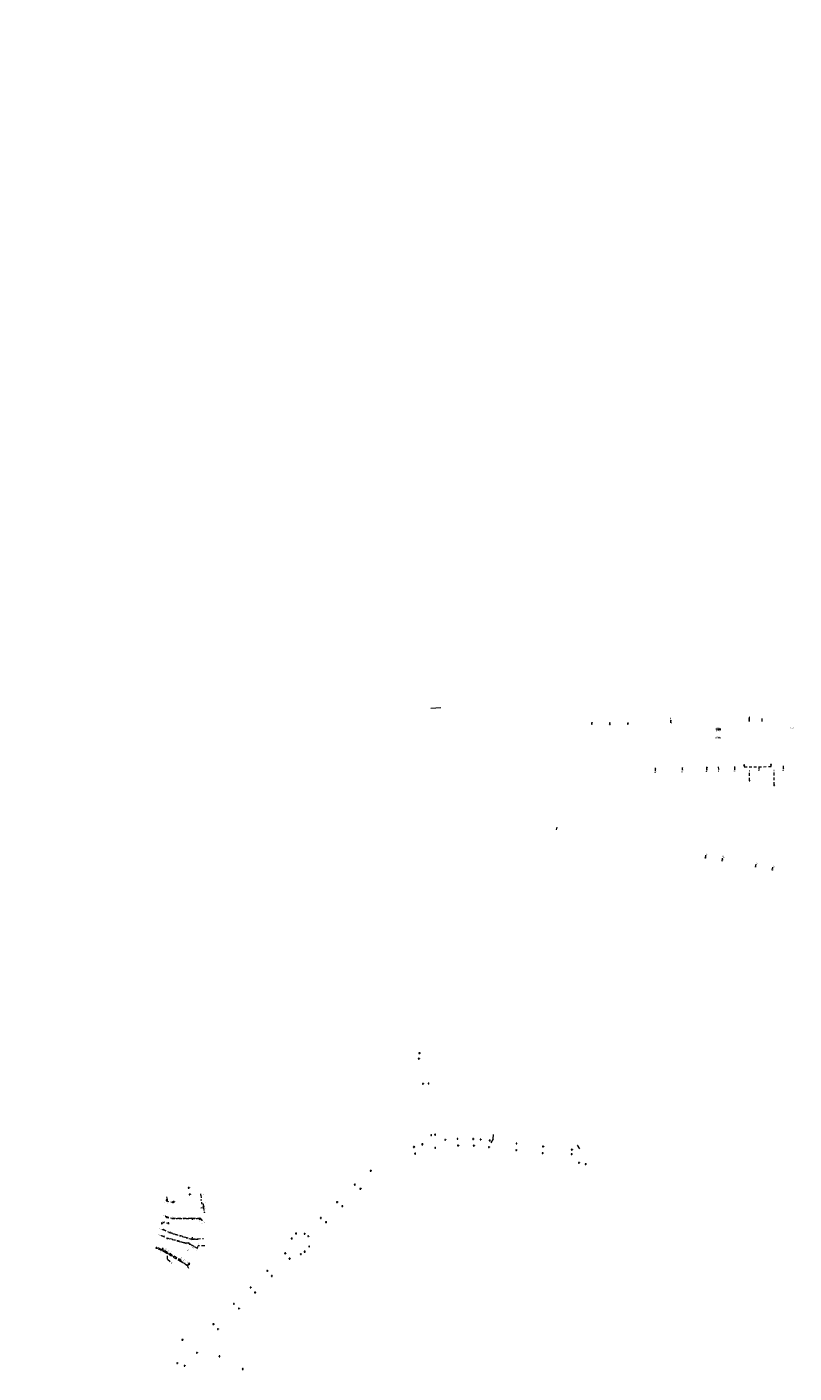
# Model space of a CAD drawing. Header units: inches. Extents: x 0 to 191500, y 0 to 342750.
# Tile 290 of 547: x 184626 to 185314, y 333113 to 334321. Entities that reach past the tile are written whole.
import ezdxf
from ezdxf.enums import TextEntityAlignment as Align

# ---------------------------------------------------------------- set-up
doc = ezdxf.new("R2010")
doc.units = ezdxf.units.IN
doc.header["$MEASUREMENT"] = 0
for name, pattern in [('RI-GWA_HUISAANSLUITING', [23, 4, -1.8, 2.6, -1.8, 4.6, -1.8, 4.6, -1.8]), ('RI-HWA_HUISAANSLUITING', [4.8, 3, -1.8]), ('RI-HWA_KOLKAANSLUITING', [4.3, 2.5, -1.8]), ('RI-VWA_HUISAANSLUITING', [6.1, 2.5, -1.8, 0, -1.8])]:
    doc.linetypes.add(name, pattern=pattern)
doc.layers.get('0').update_dxf_attribs({"lineweight": 20})
for name, color, linetype, lineweight in [('Duiker_New', 141, 'Continuous', 20), ('ECW', 150, 'Continuous', 20), ('N-WE-RI-GWA_HUISAANSLUITING', 30, 'RI-GWA_HUISAANSLUITING', 20), ('N-WE-RI-HWA-MAATVOERING-T25', 151, 'Continuous', 20), ('N-WE-RI-HWA_HUISAANSLUITING', 150, 'RI-HWA_HUISAANSLUITING', 20), ('N-WE-RI-HWA_HUISAANSLUITING_PP_160-G', 150, 'RI-HWA_HUISAANSLUITING', 20), ('N-WE-RI-HWA_KOLK-S', 150, 'Continuous', 20), ('N-WE-RI-HWA_KOLKAANSLUITING_PP_160-G', 150, 'RI-HWA_KOLKAANSLUITING', 20), ('N-WE-RI-HWA_KOLKAANSLUITING_PVC_125-G', 150, 'RI-HWA_KOLKAANSLUITING', 20), ('N-WE-RI-HWA_RIOOLPUT_ONTSTOPPINGSPUT-G', 150, 'Continuous', 20), ('N-WE-RI-INLAAT', 7, 'Continuous', 20), ('N-WE-RI-VWA-MAATVOERING-T25', 30, 'Continuous', 20), ('N-WE-RI-VWA_HUISAANSLUITING', 20, 'RI-VWA_HUISAANSLUITING', 20), ('N-WE-RI-VWA_HUISAANSLUITING_PP_160-G', 20, 'RI-VWA_HUISAANSLUITING', 20), ('N-WE-RI-VWA_RIOOLPUT_ONTSTOPPINGSPUT-G', 30, 'Continuous', 20), ('Tekst algemeen', 7, 'Continuous', 20)]:
    doc.layers.add(name, color=color, linetype=linetype, lineweight=lineweight)
doc.styles.add('ROMANS', font='arial.ttf', dxfattribs={"width": 0.9})
doc.styles.add('Style-STANDARD', font='STANDARD.shx')
picture_1 = doc.add_image_def('image1.ecw', size_in_pixel=(220000, 285000))

# ---------------------------------------------------------------- blocks, each defined once
blk = doc.blocks.new('A$C2C270354')
h = blk.add_hatch(color=256)
h.dxf.hatch_style = 1
edge = h.paths.add_edge_path()
edge.add_arc((0, 0), 0.1, 0, 360)
blk.add_circle((0, 0), 0.1)

msp = doc.modelspace()

# ---------------------------------------------------------------- linework, layer by layer
at = {"layer": 'Duiker_New', "extrusion": (7.15464e-10, -2.42285e-08, 1), "elevation": -0.00795, "flags": 128}
msp.add_lwpolyline([(184997.25327, 333709.83982), (184988.44611, 333709.38461)], dxfattribs=at)
at = {"layer": 'N-WE-RI-GWA_HUISAANSLUITING'}
msp.add_line((185044.294, 333323.233), (185044.64741, 333328.22049), dxfattribs=at)
for points in [[(185044.294, 333323.233), (185041.84927, 333318.87143)], [(185122.146, 333314.2), (185119.341, 333318.33908)]]:
    msp.add_lwpolyline(points, dxfattribs=at)
at = {"layer": 'N-WE-RI-HWA_HUISAANSLUITING'}
for p, q in [((185274.15101, 333699.19826, 0), (185274.11132, 333701.49863, 0)), ((185248.61124, 333689.95359), (185244.45389, 333690.15034)), ((185248.64906, 333690.75269), (185244.49171, 333690.94944)), ((185189.53225, 333656.04105), (185189.60384, 333652.04169)), ((185235.72486, 333656.86781), (185235.79644, 333652.86845)), ((185260.74438, 333657.21589), (185260.79394, 333653.2162)), ((185304.44103, 333657.75736), (185304.49059, 333653.75766))]:
    msp.add_line(p, q, dxfattribs=at)
at = {"layer": 'N-WE-RI-HWA_HUISAANSLUITING_PP_160-G'}
for p, q in [((184750.353, 333253.949), (184756.508, 333252.021)), ((184756.508, 333252.021), (184774.388, 333252.15)), ((184774.388, 333252.15), (184781.597, 333252.202)), ((184774.388, 333252.15), (184774.4, 333250.65)), ((184781.05, 333250.698), (184781.028, 333252.198)), ((184781.597, 333252.202), (184784.94, 333248.955)), ((184746.527, 333236.462), (184752.452, 333233.873)), ((184747.757, 333242.079), (184753.746, 333239.552)), ((184768.565, 333229.46), (184752.452, 333233.873)), ((184753.746, 333239.552), (184774.06, 333233.447)), ((184774.45, 333234.95), (184774.06, 333233.447)), ((184774.06, 333233.447), (184784.457, 333234.021)), ((184743.917, 333224.505), (184749.187, 333222.168)), ((184749.187, 333222.168), (184749.735, 333223.122)), ((184749.187, 333222.168), (184763.652, 333213.623)), ((184749.735, 333223.122), (184764.302, 333214.749)), ((184752.2, 333220.388), (184752.769, 333221.378)), ((184752.258, 333215.27), (184752.2, 333220.388)), ((184770.535, 333229.817), (184768.565, 333229.46)), ((184771.831, 333229.062), (184770.535, 333229.817)), ((184779.087, 333224.834), (184771.831, 333229.062)), ((184771.831, 333229.062), (184772.038, 333228.223)), ((184779.087, 333224.834), (184779.794, 333227.444)), ((184785.857, 333227.349), (184779.794, 333227.444)), ((184752.258, 333215.27), (184756.252, 333211.825)), ((184764.228, 333214.87), (184763.48, 333213.725)), ((184763.652, 333213.623), (184770.242, 333209.592)), ((184769.902, 333209.8), (184771.066, 333207.13)), ((184770.242, 333209.592), (184770.9, 333209.788)), ((184770.842, 333211.266), (184771.634, 333211.021)), ((184772.063, 333211.802), (184770.9, 333209.788)), ((184771.398, 333212.188), (184772.063, 333211.802)), ((184771.529, 333210.878), (184772.283, 333210.97))]:
    msp.add_line(p, q, dxfattribs=at)
at = {"layer": 'N-WE-RI-HWA_KOLK-S'}
for p, q in [((185132.57212, 333695.8517, 0), (185132.57063, 333695.15525, 0)), ((185132.57063, 333695.15525, 0), (185133.26857, 333695.85021, 0)), ((185132.57063, 333695.15525, 0), (185133.26708, 333695.15375, 0)), ((185132.57212, 333695.8517, 0), (185133.26708, 333695.15375, 0)), ((185133.26857, 333695.85021, 0), (185132.57212, 333695.8517, 0)), ((185133.26708, 333695.15375, 0), (185133.26857, 333695.85021, 0)), ((185148.71771, 333695.78212, 0), (185148.71621, 333695.08567, 0)), ((185148.71621, 333695.08567, 0), (185149.41416, 333695.78062, 0)), ((185148.71621, 333695.08567, 0), (185149.41267, 333695.08417, 0)), ((185148.71771, 333695.78212, 0), (185149.41267, 333695.08417, 0)), ((185149.41416, 333695.78062, 0), (185148.71771, 333695.78212, 0)), ((185149.41267, 333695.08417, 0), (185149.41416, 333695.78062, 0)), ((185164.86956, 333695.82903), (185164.86807, 333695.13258)), ((185164.86807, 333695.13258), (185165.56602, 333695.82753)), ((185164.86807, 333695.13258), (185165.56452, 333695.13108)), ((185164.86956, 333695.82903), (185165.56452, 333695.13108)), ((185165.56602, 333695.82753), (185164.86956, 333695.82903)), ((185165.56452, 333695.13108), (185165.56602, 333695.82753)), ((185269.1923, 333658.70791), (185269.1908, 333658.01146)), ((185269.1908, 333658.01146), (185269.88875, 333658.70641)), ((185269.1908, 333658.01146), (185269.88725, 333658.00996)), ((185269.1923, 333658.70791), (185269.88725, 333658.00996)), ((185269.88875, 333658.70641), (185269.1923, 333658.70791)), ((185269.88725, 333658.00996), (185269.88875, 333658.70641)), ((185293.19106, 333659.12251), (185293.18957, 333658.42605)), ((185293.18957, 333658.42605), (185293.88752, 333659.12101)), ((185293.18957, 333658.42605), (185293.88602, 333658.42456)), ((185293.19106, 333659.12251), (185293.88602, 333658.42456)), ((185293.88752, 333659.12101), (185293.19106, 333659.12251)), ((185293.88602, 333658.42456), (185293.88752, 333659.12101)), ((185273.86926, 333644.9889, 0), (185273.86777, 333644.29245, 0)), ((185273.86777, 333644.29245, 0), (185274.56572, 333644.9874, 0)), ((185273.86777, 333644.29245, 0), (185274.56422, 333644.29095, 0)), ((185273.86926, 333644.9889, 0), (185274.56422, 333644.29095, 0)), ((185274.56572, 333644.9874, 0), (185273.86926, 333644.9889, 0)), ((185274.56422, 333644.29095, 0), (185274.56572, 333644.9874, 0)), ((185296.02072, 333641.03899), (185296.01922, 333640.34253)), ((185296.01922, 333640.34253), (185296.71717, 333641.03749)), ((185296.01922, 333640.34253), (185296.71567, 333640.34104)), ((185296.02072, 333641.03899), (185296.71567, 333640.34104)), ((185296.71717, 333641.03749), (185296.02072, 333641.03899)), ((185296.71567, 333640.34104), (185296.71717, 333641.03749)), ((184977.39152, 333395.51497), (184977.39003, 333394.81852)), ((184977.39003, 333394.81852), (184978.08797, 333395.51348)), ((184977.39003, 333394.81852), (184978.08648, 333394.81703)), ((184978.08648, 333394.81703), (184977.39152, 333395.51497)), ((184978.08797, 333395.51348), (184977.39152, 333395.51497)), ((184977.75552, 333400.46697), (184977.75403, 333399.77052)), ((184977.75403, 333399.77052), (184978.45197, 333400.46548)), ((184977.75403, 333399.77052), (184978.45048, 333399.76903)), ((184978.45048, 333399.76903), (184977.75552, 333400.46697)), ((184978.45197, 333400.46548), (184977.75552, 333400.46697)), ((184978.08648, 333394.81703), (184978.08797, 333395.51348)), ((184978.45048, 333399.76903), (184978.45197, 333400.46548)), ((184980.94252, 333372.90097), (184980.94103, 333372.20452)), ((184980.94103, 333372.20452), (184981.63897, 333372.89948)), ((184980.94103, 333372.20452), (184981.63748, 333372.20303)), ((184981.63748, 333372.20303), (184980.94252, 333372.90097)), ((184981.63897, 333372.89948), (184980.94252, 333372.90097)), ((184981.63748, 333372.20303), (184981.63897, 333372.89948)), ((184985.92052, 333373.18897), (184985.91903, 333372.49252)), ((184985.91903, 333372.49252), (184986.61697, 333373.18748)), ((184985.91903, 333372.49252), (184986.61548, 333372.49103)), ((184986.61548, 333372.49103), (184985.92052, 333373.18897)), ((184986.61697, 333373.18748), (184985.92052, 333373.18897)), ((184986.61548, 333372.49103), (184986.61697, 333373.18748)), ((184980.41052, 333318.72297), (184980.40903, 333318.02652)), ((184980.40903, 333318.02652), (184981.10697, 333318.72148)), ((184980.40903, 333318.02652), (184981.10548, 333318.02503)), ((184981.10548, 333318.02503), (184980.41052, 333318.72297)), ((184981.10697, 333318.72148), (184980.41052, 333318.72297)), ((184981.10548, 333318.02503), (184981.10697, 333318.72148)), ((184988.31452, 333326.83797), (184988.31303, 333326.14152)), ((184988.31303, 333326.14152), (184989.01097, 333326.83648)), ((184988.31303, 333326.14152), (184989.00948, 333326.14003)), ((184989.00948, 333326.14003), (184988.31452, 333326.83797)), ((184989.01097, 333326.83648), (184988.31452, 333326.83797)), ((184989.00948, 333326.14003), (184989.01097, 333326.83648)), ((184992.01452, 333327.37197), (184992.01303, 333326.67552)), ((184992.01303, 333326.67552), (184992.71097, 333327.37048)), ((184992.01303, 333326.67552), (184992.70948, 333326.67403)), ((184992.70948, 333326.67403), (184992.01452, 333327.37197)), ((184992.71097, 333327.37048), (184992.01452, 333327.37197)), ((184992.70948, 333326.67403), (184992.71097, 333327.37048)), ((185000.98552, 333322.74397), (185000.98403, 333322.04752)), ((185000.98403, 333322.04752), (185001.68197, 333322.74248)), ((185000.98403, 333322.04752), (185001.68048, 333322.04603)), ((185001.68048, 333322.04603), (185000.98552, 333322.74397)), ((185001.68197, 333322.74248), (185000.98552, 333322.74397)), ((185001.68048, 333322.04603), (185001.68197, 333322.74248)), ((185012.04252, 333323.56397), (185012.04103, 333322.86752)), ((185012.04103, 333322.86752), (185012.73897, 333323.56248)), ((185012.04103, 333322.86752), (185012.73748, 333322.86603)), ((185012.73748, 333322.86603), (185012.04252, 333323.56397)), ((185012.73897, 333323.56248), (185012.04252, 333323.56397)), ((185012.47352, 333317.62497), (185012.47203, 333316.92852)), ((185012.47203, 333316.92852), (185013.16997, 333317.62348)), ((185012.47203, 333316.92852), (185013.16848, 333316.92703)), ((185013.16848, 333316.92703), (185012.47352, 333317.62497)), ((185013.16997, 333317.62348), (185012.47352, 333317.62497)), ((185012.73748, 333322.86603), (185012.73897, 333323.56248)), ((185013.16848, 333316.92703), (185013.16997, 333317.62348)), ((185026.05252, 333323.46297), (185026.05103, 333322.76652)), ((185026.05103, 333322.76652), (185026.74897, 333323.46148)), ((185026.05103, 333322.76652), (185026.74748, 333322.76503)), ((185026.74748, 333322.76503), (185026.05252, 333323.46297)), ((185026.74897, 333323.46148), (185026.05252, 333323.46297)), ((185026.71252, 333317.47197), (185026.71103, 333316.77552)), ((185026.71103, 333316.77552), (185027.40897, 333317.47048)), ((185026.71103, 333316.77552), (185027.40748, 333316.77403)), ((185027.40748, 333316.77403), (185026.71252, 333317.47197)), ((185027.40897, 333317.47048), (185026.71252, 333317.47197)), ((185026.74748, 333322.76503), (185026.74897, 333323.46148)), ((185027.40748, 333316.77403), (185027.40897, 333317.47048)), ((185032.66852, 333323.02797), (185032.66703, 333322.33152)), ((185032.66703, 333322.33152), (185033.36497, 333323.02648)), ((185032.66703, 333322.33152), (185033.36348, 333322.33003)), ((185033.36348, 333322.33003), (185032.66852, 333323.02797)), ((185033.36497, 333323.02648), (185032.66852, 333323.02797)), ((185033.36348, 333322.33003), (185033.36497, 333323.02648)), ((185040.86752, 333322.05197), (185040.86603, 333321.35552)), ((185040.86603, 333321.35552), (185041.56397, 333322.05048)), ((185040.86603, 333321.35552), (185041.56248, 333321.35403)), ((185041.56248, 333321.35403), (185040.86752, 333322.05197)), ((185041.56397, 333322.05048), (185040.86752, 333322.05197)), ((185041.56248, 333321.35403), (185041.56397, 333322.05048)), ((185064.82552, 333319.38697), (185064.82403, 333318.69052)), ((185064.82403, 333318.69052), (185065.52197, 333319.38548)), ((185064.82403, 333318.69052), (185065.52048, 333318.68903)), ((185065.52048, 333318.68903), (185064.82552, 333319.38697)), ((185065.52197, 333319.38548), (185064.82552, 333319.38697)), ((185065.52048, 333318.68903), (185065.52197, 333319.38548)), ((185088.70952, 333316.77097), (185088.70803, 333316.07452)), ((185088.70803, 333316.07452), (185089.40597, 333316.76948)), ((185089.40448, 333316.07303), (185088.70952, 333316.77097)), ((185089.40597, 333316.76948), (185088.70952, 333316.77097)), ((185089.40448, 333316.07303), (185089.40597, 333316.76948)), ((184972.91152, 333316.27997), (184972.91003, 333315.58352)), ((184972.91003, 333315.58352), (184973.60797, 333316.27848)), ((184972.91003, 333315.58352), (184973.60648, 333315.58203)), ((184973.60648, 333315.58203), (184972.91152, 333316.27997)), ((184973.60797, 333316.27848), (184972.91152, 333316.27997)), ((184973.60648, 333315.58203), (184973.60797, 333316.27848)), ((184974.00552, 333310.32697), (184974.00403, 333309.63052)), ((184974.00403, 333309.63052), (184974.70197, 333310.32548)), ((184974.00403, 333309.63052), (184974.70048, 333309.62903)), ((184974.70048, 333309.62903), (184974.00552, 333310.32697)), ((184974.70197, 333310.32548), (184974.00552, 333310.32697)), ((184974.70048, 333309.62903), (184974.70197, 333310.32548)), ((184991.93052, 333315.49897), (184991.92903, 333314.80252)), ((184991.92903, 333314.80252), (184992.62697, 333315.49748)), ((184991.92903, 333314.80252), (184992.62548, 333314.80103)), ((184992.62548, 333314.80103), (184991.93052, 333315.49897)), ((184992.62697, 333315.49748), (184991.93052, 333315.49897)), ((184992.62548, 333314.80103), (184992.62697, 333315.49748)), ((185040.09352, 333316.18297), (185040.09203, 333315.48652)), ((185040.09203, 333315.48652), (185040.78997, 333316.18148)), ((185040.09203, 333315.48652), (185040.78848, 333315.48503)), ((185040.78848, 333315.48503), (185040.09352, 333316.18297)), ((185040.78997, 333316.18148), (185040.09352, 333316.18297)), ((185040.78848, 333315.48503), (185040.78997, 333316.18148)), ((185064.60252, 333313.45297), (185064.60103, 333312.75652)), ((185064.60103, 333312.75652), (185065.29897, 333313.45148)), ((185064.60103, 333312.75652), (185065.29748, 333312.75503)), ((185065.29748, 333312.75503), (185064.60252, 333313.45297)), ((185065.29897, 333313.45148), (185064.60252, 333313.45297)), ((185065.29748, 333312.75503), (185065.29897, 333313.45148)), ((185088.16452, 333310.83097), (185088.16303, 333310.13452)), ((185088.16303, 333310.13452), (185088.86097, 333310.82948)), ((185088.16303, 333310.13452), (185088.85948, 333310.13303)), ((185088.85948, 333310.13303), (185088.16452, 333310.83097)), ((185088.86097, 333310.82948), (185088.16452, 333310.83097)), ((185088.70803, 333316.07452), (185089.40448, 333316.07303)), ((185088.85948, 333310.13303), (185088.86097, 333310.82948)), ((185114.17752, 333309.87397), (185114.17603, 333309.17752)), ((185114.17603, 333309.17752), (185114.87397, 333309.87248)), ((185114.17603, 333309.17752), (185114.87248, 333309.17603)), ((185114.87248, 333309.17603), (185114.17752, 333309.87397)), ((185114.87397, 333309.87248), (185114.17752, 333309.87397)), ((185114.60652, 333313.88297), (185114.60503, 333313.18652)), ((185114.60503, 333313.18652), (185115.30297, 333313.88148)), ((185114.60503, 333313.18652), (185115.30148, 333313.18503)), ((185115.30148, 333313.18503), (185114.60652, 333313.88297)), ((185115.30297, 333313.88148), (185114.60652, 333313.88297)), ((185114.87248, 333309.17603), (185114.87397, 333309.87248)), ((185115.30148, 333313.18503), (185115.30297, 333313.88148)), ((184934.09152, 333294.96297), (184934.09003, 333294.26652)), ((184934.09003, 333294.26652), (184934.78797, 333294.96148)), ((184934.09003, 333294.26652), (184934.78648, 333294.26503)), ((184934.78648, 333294.26503), (184934.09152, 333294.96297)), ((184934.78797, 333294.96148), (184934.09152, 333294.96297)), ((184934.78648, 333294.26503), (184934.78797, 333294.96148)), ((185120.83552, 333302.06997), (185120.83403, 333301.37352)), ((185120.83403, 333301.37352), (185121.53197, 333302.06848)), ((185120.83403, 333301.37352), (185121.53048, 333301.37203)), ((185121.53048, 333301.37203), (185120.83552, 333302.06997)), ((185121.53197, 333302.06848), (185120.83552, 333302.06997)), ((185121.53048, 333301.37203), (185121.53197, 333302.06848)), ((185126.80352, 333300.90897), (185126.80203, 333300.21252)), ((185126.80203, 333300.21252), (185127.49997, 333300.90748)), ((185126.80203, 333300.21252), (185127.49848, 333300.21103)), ((185127.49848, 333300.21103), (185126.80352, 333300.90897)), ((185127.49997, 333300.90748), (185126.80352, 333300.90897)), ((185127.49848, 333300.21103), (185127.49997, 333300.90748)), ((184919.93452, 333282.53497), (184919.93303, 333281.83852)), ((184919.93303, 333281.83852), (184920.63097, 333282.53348)), ((184919.93303, 333281.83852), (184920.62948, 333281.83703)), ((184920.62948, 333281.83703), (184919.93452, 333282.53497)), ((184920.63097, 333282.53348), (184919.93452, 333282.53497)), ((184920.62948, 333281.83703), (184920.63097, 333282.53348)), ((184751.11752, 333268.49097), (184751.11603, 333267.79452)), ((184751.11603, 333267.79452), (184751.81397, 333268.48948)), ((184751.81248, 333267.79303), (184751.11752, 333268.49097)), ((184751.81397, 333268.48948), (184751.11752, 333268.49097)), ((184751.81248, 333267.79303), (184751.81397, 333268.48948)), ((184770.89652, 333279.75797), (184770.89503, 333279.06152)), ((184770.89503, 333279.06152), (184771.59297, 333279.75648)), ((184770.89503, 333279.06152), (184771.59148, 333279.06003)), ((184771.59148, 333279.06003), (184770.89652, 333279.75797)), ((184771.59297, 333279.75648), (184770.89652, 333279.75797)), ((184771.59148, 333279.06003), (184771.59297, 333279.75648)), ((184771.64252, 333273.78297), (184771.64103, 333273.08652)), ((184771.64103, 333273.08652), (184772.33897, 333273.78148)), ((184771.64103, 333273.08652), (184772.33748, 333273.08503)), ((184772.33748, 333273.08503), (184771.64252, 333273.78297)), ((184772.33897, 333273.78148), (184771.64252, 333273.78297)), ((184772.33748, 333273.08503), (184772.33897, 333273.78148)), ((184924.80852, 333278.86997), (184924.80703, 333278.17352)), ((184924.80703, 333278.17352), (184925.50497, 333278.86848)), ((184924.80703, 333278.17352), (184925.50348, 333278.17203)), ((184925.50348, 333278.17203), (184924.80852, 333278.86997)), ((184925.50497, 333278.86848), (184924.80852, 333278.86997)), ((184925.50348, 333278.17203), (184925.50497, 333278.86848)), ((184751.11603, 333267.79452), (184751.81248, 333267.79303)), ((184751.43252, 333268.44897), (184751.43103, 333267.75252)), ((184751.43103, 333267.75252), (184752.12897, 333268.44748)), ((184751.43103, 333267.75252), (184752.12748, 333267.75103)), ((184751.43252, 333268.44897), (184752.12748, 333267.75103)), ((184752.12897, 333268.44748), (184751.43252, 333268.44897)), ((184752.12748, 333267.75103), (184752.12897, 333268.44748)), ((184756.81252, 333266.82197), (184756.81103, 333266.12552)), ((184756.81103, 333266.12552), (184757.50897, 333266.82048)), ((184756.81103, 333266.12552), (184757.50748, 333266.12403)), ((184756.81252, 333266.82197), (184757.50748, 333266.12403)), ((184757.50897, 333266.82048), (184756.81252, 333266.82197)), ((184757.40452, 333267.12497), (184757.40303, 333266.42852)), ((184757.40303, 333266.42852), (184758.10097, 333267.12348)), ((184757.40303, 333266.42852), (184758.09948, 333266.42703)), ((184758.09948, 333266.42703), (184757.40452, 333267.12497)), ((184758.10097, 333267.12348), (184757.40452, 333267.12497)), ((184757.50748, 333266.12403), (184757.50897, 333266.82048)), ((184758.09948, 333266.42703), (184758.10097, 333267.12348)), ((184903.94352, 333266.82997), (184903.94203, 333266.13352)), ((184903.94203, 333266.13352), (184904.63997, 333266.82848)), ((184903.94203, 333266.13352), (184904.63848, 333266.13203)), ((184904.63848, 333266.13203), (184903.94352, 333266.82997)), ((184904.63997, 333266.82848), (184903.94352, 333266.82997)), ((184904.63848, 333266.13203), (184904.63997, 333266.82848)), ((184908.72152, 333263.18097), (184908.72003, 333262.48452)), ((184908.72003, 333262.48452), (184909.41797, 333263.17948)), ((184908.72003, 333262.48452), (184909.41648, 333262.48303)), ((184909.41648, 333262.48303), (184908.72152, 333263.18097)), ((184909.41797, 333263.17948), (184908.72152, 333263.18097)), ((184909.41648, 333262.48303), (184909.41797, 333263.17948)), ((184746.79352, 333247.64597), (184746.79203, 333246.94952)), ((184746.79203, 333246.94952), (184747.48997, 333247.64448)), ((184746.79203, 333246.94952), (184747.48848, 333246.94803)), ((184746.79352, 333247.64597), (184747.48848, 333246.94803)), ((184747.48997, 333247.64448), (184746.79352, 333247.64597)), ((184747.48848, 333246.94803), (184747.48997, 333247.64448)), ((184752.64652, 333248.01797), (184752.64503, 333247.32152)), ((184752.64503, 333247.32152), (184753.34297, 333248.01648)), ((184752.64503, 333247.32152), (184753.34148, 333247.32003)), ((184752.64652, 333248.01797), (184753.34148, 333247.32003)), ((184753.34297, 333248.01648), (184752.64652, 333248.01797)), ((184753.34148, 333247.32003), (184753.34297, 333248.01648)), ((184889.41452, 333252.66697), (184889.41303, 333251.97052)), ((184889.41303, 333251.97052), (184890.11097, 333252.66548)), ((184889.41303, 333251.97052), (184890.10948, 333251.96903)), ((184890.10948, 333251.96903), (184889.41452, 333252.66697)), ((184890.11097, 333252.66548), (184889.41452, 333252.66697)), ((184890.10948, 333251.96903), (184890.11097, 333252.66548)), ((184894.06952, 333248.82597), (184894.06803, 333248.12952)), ((184894.06803, 333248.12952), (184894.76597, 333248.82448)), ((184894.06803, 333248.12952), (184894.76448, 333248.12803)), ((184894.76448, 333248.12803), (184894.06952, 333248.82597)), ((184894.76597, 333248.82448), (184894.06952, 333248.82597)), ((184894.76448, 333248.12803), (184894.76597, 333248.82448)), ((184863.24352, 333234.15497), (184863.24203, 333233.45852)), ((184863.24203, 333233.45852), (184863.93997, 333234.15348)), ((184863.24203, 333233.45852), (184863.93848, 333233.45703)), ((184863.93848, 333233.45703), (184863.24352, 333234.15497)), ((184863.93997, 333234.15348), (184863.24352, 333234.15497)), ((184863.93848, 333233.45703), (184863.93997, 333234.15348)), ((184867.13452, 333238.64697), (184867.13303, 333237.95052)), ((184867.13303, 333237.95052), (184867.83097, 333238.64548)), ((184867.13303, 333237.95052), (184867.82948, 333237.94903)), ((184867.82948, 333237.94903), (184867.13452, 333238.64697)), ((184867.83097, 333238.64548), (184867.13452, 333238.64697)), ((184867.82948, 333237.94903), (184867.83097, 333238.64548)), ((184874.76652, 333238.37097), (184874.76503, 333237.67452)), ((184874.76503, 333237.67452), (184875.46297, 333238.36948)), ((184874.76503, 333237.67452), (184875.46148, 333237.67303)), ((184875.46148, 333237.67303), (184874.76652, 333238.37097)), ((184875.46297, 333238.36948), (184874.76652, 333238.37097)), ((184875.46148, 333237.67303), (184875.46297, 333238.36948)), ((184878.12152, 333236.30997), (184878.12003, 333235.61352)), ((184878.12003, 333235.61352), (184878.81797, 333236.30848)), ((184878.12003, 333235.61352), (184878.81648, 333235.61203)), ((184878.81648, 333235.61203), (184878.12152, 333236.30997)), ((184878.81797, 333236.30848), (184878.12152, 333236.30997)), ((184878.81648, 333235.61203), (184878.81797, 333236.30848)), ((184741.97852, 333225.82597), (184741.97703, 333225.12952)), ((184741.97703, 333225.12952), (184742.67497, 333225.82448)), ((184741.97703, 333225.12952), (184742.67348, 333225.12803)), ((184741.97852, 333225.82597), (184742.67348, 333225.12803)), ((184742.67497, 333225.82448), (184741.97852, 333225.82597)), ((184742.67348, 333225.12803), (184742.67497, 333225.82448)), ((184747.57252, 333224.83497), (184747.57103, 333224.13852)), ((184747.57103, 333224.13852), (184748.26897, 333224.83348)), ((184747.57103, 333224.13852), (184748.26748, 333224.13703)), ((184747.57252, 333224.83497), (184748.26748, 333224.13703)), ((184748.26897, 333224.83348), (184747.57252, 333224.83497)), ((184748.26748, 333224.13703), (184748.26897, 333224.83348)), ((184857.37452, 333220.90597), (184857.37303, 333220.20952)), ((184857.37303, 333220.20952), (184858.07097, 333220.90448)), ((184857.37303, 333220.20952), (184858.06948, 333220.20803)), ((184858.06948, 333220.20803), (184857.37452, 333220.90597)), ((184858.07097, 333220.90448), (184857.37452, 333220.90597)), ((184858.06948, 333220.20803), (184858.07097, 333220.90448)), ((184874.87952, 333222.46697), (184874.87803, 333221.77052)), ((184874.87803, 333221.77052), (184875.57597, 333222.46548)), ((184874.87803, 333221.77052), (184875.57448, 333221.76903)), ((184875.57448, 333221.76903), (184874.87952, 333222.46697)), ((184875.57597, 333222.46548), (184874.87952, 333222.46697)), ((184875.57448, 333221.76903), (184875.57597, 333222.46548)), ((184878.86852, 333226.97397), (184878.86703, 333226.27752)), ((184878.86703, 333226.27752), (184879.56497, 333226.97248)), ((184878.86703, 333226.27752), (184879.56348, 333226.27603)), ((184879.56348, 333226.27603), (184878.86852, 333226.97397)), ((184879.56497, 333226.97248), (184878.86852, 333226.97397)), ((184879.56348, 333226.27603), (184879.56497, 333226.97248)), ((184861.33552, 333216.17197), (184861.33403, 333215.47552)), ((184861.33403, 333215.47552), (184862.03197, 333216.17048)), ((184861.33403, 333215.47552), (184862.03048, 333215.47403)), ((184862.03048, 333215.47403), (184861.33552, 333216.17197)), ((184862.03197, 333216.17048), (184861.33552, 333216.17197)), ((184862.03048, 333215.47403), (184862.03197, 333216.17048)), ((184871.45152, 333220.10997), (184871.45003, 333219.41352)), ((184871.45003, 333219.41352), (184872.14797, 333220.10848)), ((184871.45003, 333219.41352), (184872.14648, 333219.41203)), ((184872.14648, 333219.41203), (184871.45152, 333220.10997)), ((184872.14797, 333220.10848), (184871.45152, 333220.10997)), ((184872.14648, 333219.41203), (184872.14797, 333220.10848)), ((184841.35452, 333205.16197), (184841.35303, 333204.46552)), ((184841.35303, 333204.46552), (184842.05097, 333205.16048)), ((184841.35303, 333204.46552), (184842.04948, 333204.46403)), ((184842.04948, 333204.46403), (184841.35452, 333205.16197)), ((184842.05097, 333205.16048), (184841.35452, 333205.16197)), ((184842.04948, 333204.46403), (184842.05097, 333205.16048)), ((184845.48352, 333200.63797), (184845.48203, 333199.94152)), ((184845.48203, 333199.94152), (184846.17997, 333200.63648)), ((184845.48203, 333199.94152), (184846.17848, 333199.94003)), ((184846.17848, 333199.94003), (184845.48352, 333200.63797)), ((184846.17997, 333200.63648), (184845.48352, 333200.63797)), ((184846.17848, 333199.94003), (184846.17997, 333200.63648)), ((184826.36552, 333190.35697), (184826.36403, 333189.66052)), ((184826.36403, 333189.66052), (184827.06197, 333190.35548)), ((184826.36403, 333189.66052), (184827.06048, 333189.65903)), ((184827.06048, 333189.65903), (184826.36552, 333190.35697)), ((184827.06197, 333190.35548), (184826.36552, 333190.35697)), ((184827.06048, 333189.65903), (184827.06197, 333190.35548)), ((184830.33852, 333185.77797), (184830.33703, 333185.08152)), ((184830.33703, 333185.08152), (184831.03497, 333185.77648)), ((184830.33703, 333185.08152), (184831.03348, 333185.08003)), ((184831.03348, 333185.08003), (184830.33852, 333185.77797)), ((184831.03497, 333185.77648), (184830.33852, 333185.77797)), ((184831.03348, 333185.08003), (184831.03497, 333185.77648)), ((184811.36652, 333175.56197), (184811.36503, 333174.86552)), ((184811.36503, 333174.86552), (184812.06297, 333175.56048)), ((184811.36503, 333174.86552), (184812.06148, 333174.86403)), ((184812.06148, 333174.86403), (184811.36652, 333175.56197)), ((184812.06297, 333175.56048), (184811.36652, 333175.56197)), ((184812.06148, 333174.86403), (184812.06297, 333175.56048)), ((184815.78952, 333171.42197), (184815.78803, 333170.72552)), ((184815.78803, 333170.72552), (184816.48597, 333171.42048)), ((184815.78803, 333170.72552), (184816.48448, 333170.72403)), ((184816.48448, 333170.72403), (184815.78952, 333171.42197)), ((184816.48597, 333171.42048), (184815.78952, 333171.42197)), ((184816.48448, 333170.72403), (184816.48597, 333171.42048)), ((184792.99552, 333157.46897), (184792.99403, 333156.77252)), ((184792.99403, 333156.77252), (184793.69197, 333157.46748)), ((184792.99403, 333156.77252), (184793.69048, 333156.77103)), ((184793.69048, 333156.77103), (184792.99552, 333157.46897)), ((184793.69197, 333157.46748), (184792.99552, 333157.46897)), ((184793.69048, 333156.77103), (184793.69197, 333157.46748)), ((184797.02552, 333152.96497), (184797.02403, 333152.26852)), ((184797.02403, 333152.26852), (184797.72197, 333152.96348)), ((184797.02403, 333152.26852), (184797.72048, 333152.26703)), ((184797.72048, 333152.26703), (184797.02552, 333152.96497)), ((184797.72197, 333152.96348), (184797.02552, 333152.96497)), ((184797.72048, 333152.26703), (184797.72197, 333152.96348)), ((184765.15352, 333143.31797), (184765.15203, 333142.62152)), ((184765.15203, 333142.62152), (184765.84997, 333143.31648)), ((184765.15203, 333142.62152), (184765.84848, 333142.62003)), ((184765.84848, 333142.62003), (184765.15352, 333143.31797)), ((184765.84997, 333143.31648), (184765.15352, 333143.31797)), ((184765.84848, 333142.62003), (184765.84997, 333143.31648)), ((184778.14652, 333131.69797), (184778.14503, 333131.00152)), ((184778.14503, 333131.00152), (184778.84297, 333131.69648)), ((184778.14503, 333131.00152), (184778.84148, 333131.00003)), ((184778.84148, 333131.00003), (184778.14652, 333131.69797)), ((184778.84297, 333131.69648), (184778.14652, 333131.69797)), ((184778.84148, 333131.00003), (184778.84297, 333131.69648)), ((184798.56652, 333128.53497), (184798.56503, 333127.83852)), ((184798.56503, 333127.83852), (184799.26297, 333128.53348)), ((184798.56503, 333127.83852), (184799.26148, 333127.83703)), ((184799.26148, 333127.83703), (184798.56652, 333128.53497)), ((184799.26297, 333128.53348), (184798.56652, 333128.53497)), ((184799.26148, 333127.83703), (184799.26297, 333128.53348)), ((184760.60152, 333122.48497), (184760.60003, 333121.78852)), ((184760.60003, 333121.78852), (184761.29797, 333122.48348)), ((184760.60003, 333121.78852), (184761.29648, 333121.78703)), ((184761.29648, 333121.78703), (184760.60152, 333122.48497)), ((184761.29797, 333122.48348), (184760.60152, 333122.48497)), ((184761.29648, 333121.78703), (184761.29797, 333122.48348)), ((184767.07552, 333120.02397), (184767.07403, 333119.32752)), ((184767.07403, 333119.32752), (184767.77197, 333120.02248)), ((184767.07403, 333119.32752), (184767.77048, 333119.32603)), ((184767.77048, 333119.32603), (184767.07552, 333120.02397)), ((184767.77197, 333120.02248), (184767.07552, 333120.02397)), ((184767.77048, 333119.32603), (184767.77197, 333120.02248)), ((184819.35352, 333117.21697), (184819.35203, 333116.52052)), ((184819.35203, 333116.52052), (184820.04997, 333117.21548)), ((184819.35203, 333116.52052), (184820.04848, 333116.51903)), ((184820.04848, 333116.51903), (184819.35352, 333117.21697)), ((184820.04997, 333117.21548), (184819.35352, 333117.21697)), ((184820.04848, 333116.51903), (184820.04997, 333117.21548))]:
    msp.add_line(p, q, dxfattribs=at)
at = {"layer": 'N-WE-RI-HWA_KOLKAANSLUITING_PP_160-G'}
for p, q in [((184751.262, 333271.32), (184752.582, 333266.942)), ((184757.595, 333265.782), (184752.582, 333266.942)), ((184747.979, 333247.748), (184746.463, 333248.08)), ((184748.571, 333248.197), (184747.979, 333247.748)), ((184749.2, 333248.673), (184748.571, 333248.197)), ((184753.851, 333247.042), (184748.571, 333248.197)), ((184743.272, 333224.788), (184741.322, 333225.22)), ((184744.12, 333225.431), (184743.272, 333224.788)), ((184746.379, 333223.413), (184748.705, 333224.106))]:
    msp.add_line(p, q, dxfattribs=at)
at = {"layer": 'N-WE-RI-HWA_KOLKAANSLUITING_PVC_125-G'}
for p, q in [((185248.27088, 333682.76164), (185244.11352, 333682.95839)), ((185213.72838, 333656.47412), (185213.79996, 333652.47476)), ((185246.29549, 333657.03685), (185246.34505, 333653.03715)), ((185282.54848, 333657.02004), (185282.59227, 333653.48631))]:
    msp.add_line(p, q, dxfattribs=at)
at = {"layer": 'N-WE-RI-HWA_KOLKAANSLUITING_PVC_125-G', "elevation": 0}
for points in [[(185132.9196, 333695.50273), (185132.93041, 333696.63643)], [(185149.06519, 333695.43314), (185149.0752, 333696.48245)]]:
    msp.add_lwpolyline(points, dxfattribs=at)
at = {"layer": 'N-WE-RI-HWA_KOLKAANSLUITING_PVC_125-G'}
for points in [[(185165.21704, 333695.48005), (185165.22513, 333696.32842)], [(185269.53978, 333658.35893), (185269.56632, 333656.85917), (185282.54848, 333657.02004), (185293.56612, 333657.21503), (185293.53854, 333658.77353)], [(185274.21674, 333644.63992), (185274.10842, 333653.38118)], [(185296.42559, 333640.67978), (185296.26479, 333653.65573)]]:
    msp.add_lwpolyline(points, dxfattribs=at)
at = {"layer": 'N-WE-RI-HWA_RIOOLPUT_ONTSTOPPINGSPUT-G'}
for p, q in [((184756.46487, 333252.04054), (184756.26913, 333251.99946)), ((184756.34646, 333252.11787), (184756.38754, 333251.92213)), ((184752.54987, 333233.89354), (184752.35413, 333233.85246)), ((184752.43146, 333233.97087), (184752.47254, 333233.77513)), ((184753.84387, 333239.57254), (184753.64813, 333239.53146)), ((184753.72546, 333239.64987), (184753.76654, 333239.45413)), ((184749.28487, 333222.18854), (184749.08913, 333222.14746)), ((184749.16646, 333222.26587), (184749.20754, 333222.07013))]:
    msp.add_line(p, q, dxfattribs=at)
for centre in [(184756.367, 333252.02), (184752.452, 333233.873), (184753.746, 333239.552), (184749.187, 333222.168)]:
    msp.add_circle(centre, 0.1, dxfattribs=at)
at = {"layer": 'N-WE-RI-VWA_HUISAANSLUITING'}
for p, q in [((185203.59021, 333696.31651, 0), (185203.52183, 333700.28092, 0)), ((185274.18023, 333697.50413, 0), (185274.11132, 333701.49863, 0)), ((185285.6769, 333697.69755, 0), (185285.60961, 333701.69699, 0)), ((185101.36777, 333602.92303, 0), (185100.6676, 333598.98479, 0)), ((185234.66631, 333575.16137, 0), (185235.54153, 333580.08417, 0)), ((185249.73009, 333572.48321, 0), (185250.6053, 333577.40601, 0)), ((185279.66073, 333567.16188, 0), (185280.53595, 333572.08469, 0)), ((185294.72451, 333564.48372, 0), (185295.59973, 333569.40652, 0))]:
    msp.add_line(p, q, dxfattribs=at)
at = {"layer": 'N-WE-RI-VWA_HUISAANSLUITING_PP_160-G'}
for p, q in [((184782.091, 333272.721), (184782.169, 333274.003)), ((184782.091, 333272.721), (184782.802, 333265.355)), ((184784.49, 333261.406), (184782.209, 333261.175)), ((184782.802, 333265.355), (184784.153, 333264.892)), ((184784.153, 333264.892), (184784.49, 333261.406)), ((184784.393, 333262.401), (184785.019, 333262.163)), ((184784.49, 333261.406), (184784.868, 333257.49)), ((184784.826, 333257.833), (184785.126, 333257.517)), ((184785.126, 333257.517), (184785.662, 333257.579)), ((184750.902, 333253.005), (184756.324, 333251.82)), ((184756.324, 333251.82), (184774.391, 333251.85)), ((184774.391, 333251.85), (184781.342, 333251.8)), ((184781.342, 333251.8), (184784.488, 333248.836)), ((184747.212, 333236.411), (184752.651, 333234.219)), ((184748.461, 333242.023), (184753.583, 333239.301)), ((184768.867, 333229.748), (184752.651, 333234.219)), ((184753.583, 333239.301), (184774.063, 333233.047)), ((184774.082, 333233.048), (184777.362, 333233.229)), ((184777.362, 333233.229), (184781.649, 333233.466)), ((184744.711, 333225.134), (184750.116, 333221.98)), ((184750.515, 333222.674), (184750.116, 333221.98)), ((184763.851, 333213.97), (184750.116, 333221.98)), ((184770.684, 333230.077), (184768.867, 333229.748)), ((184770.684, 333230.077), (184774.659, 333227.761)), ((184774.659, 333227.761), (184775.091, 333227.509)), ((184775.091, 333227.509), (184775.955, 333227.006)), ((184763.851, 333213.97), (184770.052, 333210.06)), ((184770.394, 333210.112), (184770.052, 333210.06)), ((184771.143, 333211.41), (184770.394, 333210.112))]:
    msp.add_line(p, q, dxfattribs=at)
at = {"layer": 'N-WE-RI-VWA_RIOOLPUT_ONTSTOPPINGSPUT-G'}
for p, q in [((184784.48313, 333262.44433), (184784.30287, 333262.35767)), ((184784.34967, 333262.49113), (184784.43633, 333262.31087)), ((184784.58013, 333261.44933), (184784.39987, 333261.36267)), ((184784.44667, 333261.49613), (184784.53333, 333261.31587)), ((184784.95813, 333257.53333), (184784.77787, 333257.44667)), ((184784.82467, 333257.58013), (184784.91133, 333257.39987)), ((184756.41413, 333251.86333), (184756.23387, 333251.77667)), ((184756.28067, 333251.91013), (184756.36733, 333251.72987)), ((184752.74113, 333234.26233), (184752.56087, 333234.17567)), ((184752.60767, 333234.30913), (184752.69433, 333234.12887)), ((184753.67313, 333239.34433), (184753.49287, 333239.25767)), ((184753.53967, 333239.39113), (184753.62633, 333239.21087)), ((184750.20613, 333222.02333), (184750.02587, 333221.93667)), ((184750.07267, 333222.07013), (184750.15933, 333221.88987))]:
    msp.add_line(p, q, dxfattribs=at)
for centre in [(184784.393, 333262.401), (184784.49, 333261.406), (184784.868, 333257.49), (184756.324, 333251.82), (184752.651, 333234.219), (184753.583, 333239.301), (184750.116, 333221.98)]:
    msp.add_circle(centre, 0.1, dxfattribs=at)

# ---------------------------------------------------------------- block references
at = {"layer": 'N-WE-RI-INLAAT', "rotation": 0.06357443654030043}
for p in [(185132.93041, 333696.63643, 0), (185149.0752, 333696.48245, 0), (185165.22513, 333696.32842), (185203.52183, 333700.28092, 0), (185274.11134, 333701.49785, 0), (185244.11352, 333682.95839), (185244.45389, 333690.15034), (185244.49171, 333690.94944), (185189.60384, 333652.04169), (185213.80032, 333652.45467), (185235.7968, 333652.84836), (185246.34505, 333653.03715), (185260.79394, 333653.2162), (185274.10842, 333653.38118), (185282.59227, 333653.48631), (185296.26479, 333653.65573), (185304.49059, 333653.75766), (185234.66631, 333575.16137, 0), (185249.73009, 333572.48321, 0), (185279.66073, 333567.16188, 0), (185294.72451, 333564.48372, 0), (184749.199, 333248.673), (184750.353, 333253.949), (184750.902, 333253.005), (184746.527, 333236.462), (184747.212, 333236.411), (184747.757, 333242.079), (184748.461, 333242.023), (184744.115, 333225.423)]:
    msp.add_blockref('A$C2C270354', p, dxfattribs=at)

# ---------------------------------------------------------------- texts
at = {"layer": 'N-WE-RI-HWA-MAATVOERING-T25', "style": 'ROMANS'}
for s, rotation, p in [('38.00', 357.80860966, (185244.55493, 333691.44707, 0)), ('37.30', 2.98882334, (185310.96068, 333691.49718)), ('30.00', 357.80860966, (185244.32491, 333683.3477, 0)), ('37.20', 357.80860966, (185244.46732, 333688.87834, 0)), ('13.00', 269.42609898, (185189.85761, 333656.11063, 0)), ('37.20', 269.42609898, (185214.05373, 333656.54369, 0)), ('59.20', 269.42609898, (185236.05021, 333656.93738, 0)), ('3.65', 269.42609898, (185246.65512, 333656.1214, 0)), ('18.10', 269.42609898, (185261.04771, 333657.28513, 0)), ('39.90', 269.42609898, (185282.84604, 333657.55524, 0)), ('61.80', 269.42609898, (185304.74436, 333657.8266, 0))]:
    msp.add_text(s, height=0.9, rotation=rotation, dxfattribs=at).set_placement(p)
at = {"layer": 'N-WE-RI-HWA-MAATVOERING-T25', "style": 'Style-STANDARD'}
for s, p in [('61.19', (184977.739, 333395.166)), ('61.12', (184978.11, 333400.115)), ('60.88', (184981.23, 333372.635)), ('60.90', (184986.268, 333372.84)), ('61.38', (184980.758, 333318.374)), ('61.26', (184988.662, 333326.489)), ('61.24', (184992.362, 333327.023)), ('61.24', (185001.333, 333322.395)), ('61.20', (185012.39, 333323.215)), ('61.14', (185012.821, 333317.276)), ('61.17', (185026.4, 333323.114)), ('61.19', (185027.06, 333317.123)), ('61.14', (185033.016, 333322.679)), ('61.16', (185041.215, 333321.703)), ('61.37', (185065.173, 333319.038)), ('61.39', (184973.259, 333315.931)), ('61.45', (184974.353, 333309.978)), ('61.27', (184992.278, 333315.15)), ('61.20', (185040.441, 333315.834)), ('61.42', (185064.95, 333313.104)), ('61.61', (185088.512, 333310.482)), ('61.61', (185089.057, 333316.422)), ('61.82', (185114.525, 333309.525)), ('61.76', (185114.954, 333313.534)), ('61.47', (184934.439, 333294.614)), ('62.04', (185121.183, 333301.721)), ('62.04', (185127.151, 333300.56)), ('61.45', (184920.282, 333282.186)), ('60.16', (184771.244, 333279.409)), ('60.29', (184772.047, 333273.4)), ('61.43', (184925.156, 333278.521)), ('59.97', (184751.465, 333268.142)), ('60.04', (184757.752, 333266.776)), ('61.45', (184904.291, 333266.481)), ('61.46', (184909.069, 333262.832)), ('61.44', (184889.762, 333252.318)), ('61.45', (184894.417, 333248.477)), ('61.39', (184863.591, 333233.806)), ('61.39', (184867.482, 333238.298)), ('61.42', (184875.114, 333238.022)), ('61.49', (184878.304, 333235.757)), ('61.37', (184857.722, 333220.557)), ('61.71', (184874.96, 333222.122)), ('61.61', (184879.216, 333226.625)), ('61.54', (184861.612, 333215.611)), ('61.65', (184871.548, 333219.799)), ('61.40', (184841.702, 333204.813)), ('61.42', (184845.831, 333200.289)), ('61.51', (184826.713, 333190.008)), ('61.53', (184830.671, 333185.407)), ('61.53', (184830.686, 333185.429)), ('61.56', (184811.714, 333175.213)), ('61.62', (184816.137, 333171.073)), ('61.64', (184793.343, 333157.12)), ('61.76', (184797.373, 333152.616)), ('61.58', (184765.501, 333142.969)), ('61.75', (184778.494, 333131.349)), ('62.10', (184798.914, 333128.186)), ('61.74', (184760.949, 333122.136)), ('61.76', (184767.423, 333119.675)), ('62.46', (184819.701, 333116.868))]:
    msp.add_text(s, height=0.2, dxfattribs=at).set_placement(p)
at = {"layer": 'N-WE-RI-HWA-MAATVOERING-T25'}
for s, height, rotation, oblique, p in [('0.80', 0.499938, 76.9563076, 0.0196449, (184749.833, 333266.323)), ('1.00', 0.500165, 76.7969467, 359.9718733, (184751.864, 333265.584)), ('6.60', 0.751481, 166.9366627, 0.0112855, (184747.572, 333249.09)), ('1.20', 0.751481, 166.9366627, 0.0112855, (184748.832, 333254.264)), ('1.50', 0.500009, 0.3274009, 359.9836303, (184757.3, 333252.515)), ('1.50', 0.500009, 0.3274009, 359.9836303, (184774.499, 333252.643)), ('1.50', 0.500009, 0.3274009, 359.9836303, (184780.923, 333252.729)), ('0.30', 0.500001, 89.8362982, 359.9508896, (184780.586, 333249.8)), ('0.85', 0.500345, 312.681599, 0.0304627, (184785.418, 333247.974)), ('19.10', 0.751481, 166.9366627, 0.0112855, (184744.866, 333236.906)), ('13.35', 0.751481, 166.9366627, 0.0112855, (184746.015, 333242.575)), ('19.80', 0.49986, 60.214541, 359.9594223, (184751.388, 333232.735)), ('4.75', 0.500009, 0.3274009, 359.9836303, (184754.8, 333240.093)), ('2.65', 0.499885, 246.5863362, 359.9203775, (184746.251, 333222.228)), ('16.80', 0.500234, 60.3567069, 359.9453144, (184750.015, 333224.405)), ('1.00', 0.500234, 150.3567069, 359.9453144, (184750.162, 333220.99)), ('2.10', 0.499625, 59.8494916, 0.0068727, (184769.572, 333228.959)), ('5.20', 0.500234, 150.3567069, 359.9453144, (184770.412, 333222.889)), ('0.60', 0.499625, 59.8494916, 0.0068727, (184771.008, 333228.412)), ('0.30', 0.499632, 330.7225801, 359.9553976, (184778.483, 333225.736)), ('4.00', 0.499989, 239.9910847, 359.9918125, (184778.543, 333223.598)), ('1.90', 0.499938, 76.9563076, 0.0196449, (184779.767, 333228.547)), ('1.00', 0.500234, 150.3567069, 359.9453144, (184753.001, 333219.449)), ('5.55', 0.500234, 150.3567069, 359.9453144, (184753.097, 333214.219)), ('1.30', 0.498992, 150.1330831, 359.9349326, (184762.498, 333213.794)), ('0.20', 0.499989, 59.9910847, 359.9918125, (184764.356, 333216.249)), ('0.90', 0.499989, 149.9910847, 359.9918125, (184764.493, 333213.093)), ('1.50', 0.499625, 149.8494916, 0.0068727, (184768.986, 333209.855)), ('0.40', 0.499989, 239.9910847, 359.9918125, (184770.035, 333208.433))]:
    msp.add_text(s, height=height, rotation=rotation, dxfattribs=dict(at, oblique=oblique)).set_placement(p, align=Align.MIDDLE_CENTER)
for s, p in [('1.50', (184772.917, 333233.005)), ('1.90', (184774.148, 333232.551))]:
    msp.add_text(s, height=0.2, rotation=180, dxfattribs=at).set_placement(p, align=Align.MIDDLE_CENTER)
at = {"layer": 'N-WE-RI-VWA-MAATVOERING-T25', "style": 'ROMANS'}
for s, rotation, p in [('82.20', 89.74583155, (185204.67121, 333695.97122, 0)), ('11.50', 89.74583155, (185273.83078, 333697.42716, 0)), ('15.60', 259.90559, (185235.69674, 333578.95024, 0)), ('30.90', 259.90559, (185250.76052, 333576.27208, 0)), ('61.30', 259.90559, (185280.69117, 333570.95075, 0)), ('76.60', 259.90559, (185295.75495, 333568.27259, 0))]:
    msp.add_text(s, height=0.9, rotation=rotation, dxfattribs=at).set_placement(p)
at = {"layer": 'N-WE-RI-VWA-MAATVOERING-T25'}
for s, height, rotation, oblique, p in [('1.90', 0.49961, 95.9061411, 0.0472023, (184781.836, 333271.959)), ('8.00', 0.49961, 5.9061411, 0.0472023, (184784.844, 333273.297)), ('1.90', 0.49961, 95.9061411, 0.0472023, (184782.43, 333266.062)), ('0.60', 0.500405, 95.5801533, 359.9607047, (184783.913, 333264.123)), ('0.60', 0.49961, 5.9061411, 0.0472023, (184785.549, 333265.915)), ('2.50', 0.50012, 185.2388328, 359.9614267, (184785.974, 333262.84)), ('2.80', 0.500504, 185.7431939, 0.0098191, (184785.999, 333261.975)), ('0.15', 0.49961, 185.9061411, 0.0472023, (184786.007, 333257.327)), ('3.50', 0.49961, 185.9061411, 0.0472023, (184786.078, 333261.239)), ('3.70', 0.751481, 166.9366627, 0.0112855, (184752.217, 333252.158)), ('6.45', 0.498964, 256.9563076, 0.0455996, (184757.046, 333253.754)), ('1.30', 0.500009, 0.3274009, 359.9836303, (184757.336, 333251.446)), ('1.10', 0.500009, 0.3274009, 359.9836303, (184782.318, 333252.131)), ('2.00', 0.499713, 48.9372252, 359.9613592, (184782.844, 333246.978)), ('20.70', 0.751192, 166.7135858, 0.0283513, (184748.982, 333236.545)), ('14.95', 0.751152, 166.3527617, 359.9820029, (184750.235, 333242.069)), ('4.55', 0.500009, 0.3274009, 359.9836303, (184754.872, 333238.808)), ('15.90', 0.500234, 60.3567069, 359.9453144, (184750.746, 333223.882)), ('0.80', 0.500357, 150.214541, 0.0588447, (184751.589, 333221.737)), ('13.30', 0.500234, 60.3567069, 359.9453144, (184752.996, 333222.555)), ('10.70', 0.500234, 60.3567069, 359.9453144, (184755.303, 333221.295)), ('4.90', 0.49986, 150.214541, 359.9594223, (184771.079, 333223.992)), ('0.60', 0.499632, 330.7225801, 359.9553976, (184771.908, 333229.999)), ('4.00', 0.499989, 239.9910847, 359.9918125, (184773.655, 333226.777)), ('4.00', 0.499989, 239.9910847, 359.9918125, (184774.729, 333226.017)), ('4.00', 0.499989, 239.9910847, 359.9918125, (184775.693, 333225.577)), ('2.90', 0.499989, 239.9910847, 359.9918125, (184767.022, 333214.436)), ('3.05', 0.499989, 239.9910847, 359.9918125, (184767.776, 333213.889)), ('0.70', 0.499989, 329.9910847, 359.9918125, (184770.456, 333212.522))]:
    msp.add_text(s, height=height, rotation=rotation, dxfattribs=dict(at, oblique=oblique)).set_placement(p, align=Align.MIDDLE_CENTER)
at = {"layer": 'Tekst algemeen', "char_height": 0.25, "attachment_point": 8}
for s, insert, rotation in [('\\A1;b.o.b pvc %%C150 +60.50', (185042.89717, 333321.15), 60.72876), ('\\A1;b.o.b pvc %%C200 +60.82', (185044.2712, 333325.74088), 85.94689486), ('\\A1;b.o.b gres %%C150 +60.43', (185120.90906, 333316.38174), 304.12505065)]:
    msp.add_mtext(s, dxfattribs=dict(at, insert=insert, rotation=rotation))

# ---------------------------------------------------------------- pictures from other files: only their frames are drawn
at = {"layer": 'ECW'}
image = msp.add_image(picture_1, insert=(180500, 328500), size_in_units=(11000, 14250), dxfattribs=at)
image.dxf.flags = 7

doc.saveas('drawing.dxf')
